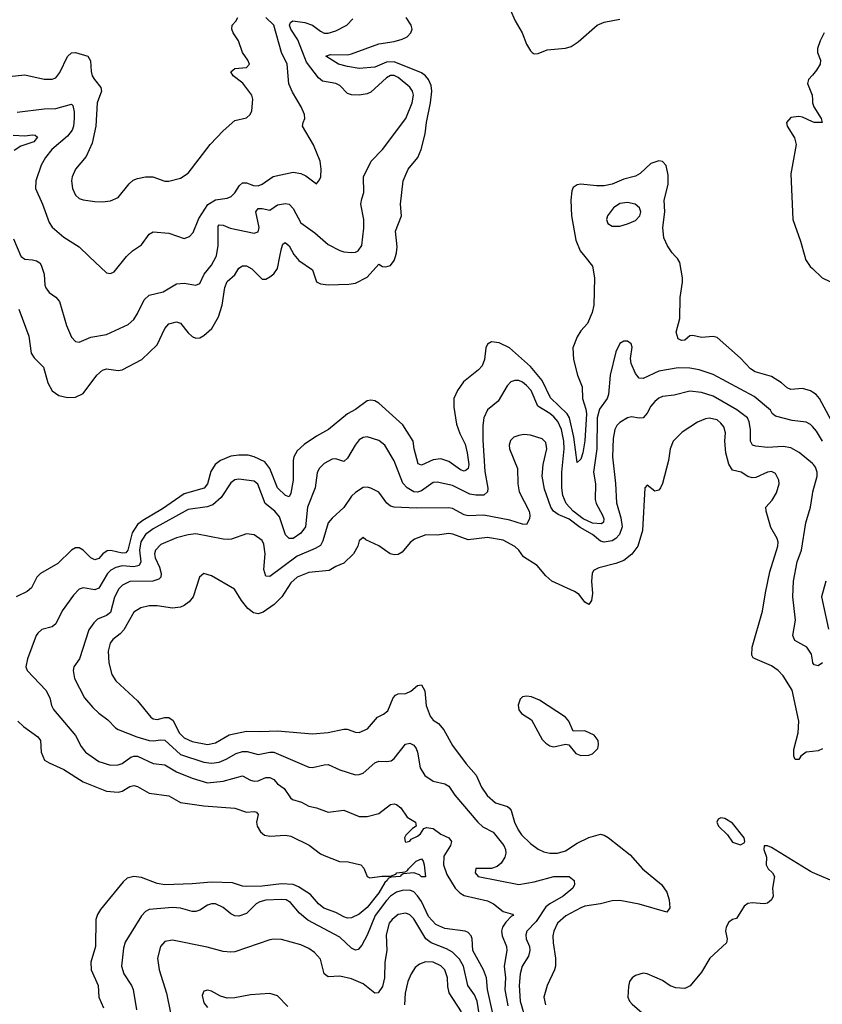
# Model space of a CAD drawing. Header units: inches. Extents: x 1552611 to 1694776, y 811966 to 917215.
# Tile 404 of 549: x 1655924 to 1660051, y 856153 to 861218. Entities that reach past the tile are written whole.
import ezdxf

# ---------------------------------------------------------------- set-up
doc = ezdxf.new("R2010")
doc.units = ezdxf.units.IN
doc.header["$MEASUREMENT"] = 0
for name, color, linetype in [('B6855', 7, 'Continuous'), ('B6856', 7, 'Continuous'), ('B6865', 7, 'Continuous'), ('B6866', 7, 'Continuous')]:
    doc.layers.add(name, color=color, linetype=linetype)

msp = doc.modelspace()

# ---------------------------------------------------------------- linework, layer by layer
at = {"layer": 'B6855', "color": 5}
for points, elevation in [([(1658829.7, 860000), (1658868.8, 859950), (1658880.5, 859890), (1658875.8, 859750), (1658867.9, 859712.1), (1658844, 859656), (1658810, 859618), (1658790, 859587.6), (1658767.7, 859530), (1658771, 859470), (1658792.5, 859390), (1658815.5, 859330), (1658817.7, 859270), (1658835.5, 859215.5), (1658839, 859190), (1658830, 859052.7), (1658818.9, 858990), (1658810, 858957.3), (1658790, 858940.7), (1658773.4, 859070), (1658750.7, 859170), (1658738.8, 859190), (1658653.7, 859273.7), (1658610, 859361.7), (1658550, 859434.5), (1658442.8, 859530), (1658390, 859555.8), (1658350, 859560.4), (1658330.2, 859549.8), (1658321.2, 859530), (1658314.8, 859470), (1658301.9, 859438.1), (1658283.6, 859416.4), (1658205.3, 859354.7), (1658174.7, 859310), (1658155.5, 859270), (1658155.8, 859224.2), (1658170, 859138), (1658187.3, 859090), (1658214.5, 859034.5), (1658225.7, 858990), (1658233.1, 858930), (1658230.5, 858909.5), (1658219.7, 858900.3), (1658210, 858896.2), (1658190, 858903), (1658130, 858944.9), (1658090, 858958.8), (1658050, 858954.6), (1657990, 858927.1), (1657973, 858933), (1657951.7, 859010), (1657947.5, 859050), (1657893.7, 859133.7), (1657770, 859246), (1657750, 859257.3), (1657730, 859261.5), (1657710, 859256.8), (1657650, 859213.3), (1657610, 859190.9), (1657512.6, 859110), (1657450, 859076.1), (1657386.6, 859033.4), (1657350, 859000.6), (1657333.2, 858970), (1657329.3, 858950.7), (1657330.1, 858850), (1657317.9, 858782.1), (1657310, 858763.5), (1657290, 858769.8), (1657250, 858810.8), (1657209.9, 858910), (1657184.3, 858944.3), (1657129.3, 858969.3), (1657097.9, 858977.9), (1657050, 858978.9), (1657010, 858972.6), (1656957.2, 858950), (1656928.8, 858930), (1656906.4, 858893.6), (1656889.5, 858830), (1656871.8, 858808.2), (1656770, 858778.4), (1656657.5, 858702.5), (1656557.2, 858642.8), (1656530, 858621), (1656501.6, 858578.4), (1656479.9, 858490), (1656470, 858476.4), (1656450, 858474.5), (1656392.2, 858487.8), (1656374.1, 858485.9), (1656350.9, 858470), (1656330, 858446.2), (1656310, 858439.2), (1656290, 858450.6), (1656250, 858489.8), (1656230, 858501.2), (1656210, 858501.4), (1656190, 858489.8), (1656119.2, 858420.8), (1656031.1, 858370), (1656012.7, 858350), (1655984.3, 858295.7), (1655962.5, 858277.5), (1655906.2, 858250)], 820), ([(1655919.8, 859730), (1655970.2, 859590), (1655983, 859503), (1655998.5, 859478.5), (1656045.8, 859430), (1656069.2, 859350), (1656090, 859308.9), (1656124.6, 859284.6), (1656170, 859275), (1656210, 859277.1), (1656250, 859295.2), (1656319.8, 859390), (1656350, 859415.2), (1656370, 859421.8), (1656430, 859412.8), (1656450, 859417.5), (1656552.2, 859470), (1656630, 859544.9), (1656670.5, 859629.5), (1656690, 859653.4), (1656730, 859664.5), (1656750, 859656.9), (1656790, 859607.1), (1656810, 859589.2), (1656830, 859580.2), (1656850, 859582), (1656870, 859592.9), (1656911.1, 859630), (1656945.3, 859690), (1656964.9, 859750), (1656979, 859841), (1656990, 859871), (1657030, 859905.6), (1657050, 859939.6), (1657070, 859952.9), (1657090, 859951.8), (1657116.9, 859936.9), (1657170, 859884.2), (1657190, 859884.2), (1657210, 859895.1), (1657230, 859911), (1657250, 859938.3), (1657262.1, 860000)], 820), ([(1655931.5, 860000), (1655950, 859986.2), (1655990, 859983.2), (1656010, 859977.1), (1656026.9, 859966.9), (1656035, 859955), (1656050.2, 859910), (1656052.6, 859852.6), (1656058.2, 859838.2), (1656075.5, 859815.5), (1656110.2, 859790.2), (1656129.3, 859769.3), (1656165.3, 859645.3), (1656190, 859584.9), (1656210, 859562.4), (1656230, 859559.5), (1656290, 859584.4), (1656370, 859598.6), (1656481.6, 859650), (1656510, 859675.3), (1656530, 859706.4), (1656563.2, 859776.8), (1656590, 859800.7), (1656661, 859819), (1656730, 859859.2), (1656770, 859862.6), (1656830, 859853.4), (1656850, 859862), (1656871.7, 859910), (1656910, 859955.8), (1656934.8, 860000)], 840), ([(1656281.5, 860000), (1656370, 859916.3), (1656390, 859912.7), (1656410, 859921.6), (1656472.2, 860000)], 860), ([(1657342, 860000), (1657359.3, 859979.3), (1657430, 859931.2), (1657449.3, 859870), (1657470, 859858.8), (1657510, 859855.1), (1657616.9, 859856.9), (1657650, 859862.2), (1657710, 859894.6), (1657770, 859960.3), (1657790, 859949), (1657806.3, 859946.3), (1657830, 859953.6), (1657850, 859978.7), (1657856.3, 860000)], 820), ([(1660000, 859302.3), (1659990, 859308.8), (1659950, 859320.4), (1659890, 859315.4), (1659870, 859323.7), (1659842.1, 859350), (1659790, 859383.3), (1659706.1, 859406.1), (1659681.6, 859421.6), (1659630, 859476.8), (1659510, 859583.5), (1659490, 859588.4), (1659430, 859582.8), (1659385.5, 859594.5), (1659370, 859592.3), (1659344.7, 859570), (1659327.2, 859567.3), (1659310, 859576), (1659300.4, 859610), (1659318.5, 859681.5), (1659319.7, 859790), (1659332.8, 859867.2), (1659332.7, 859890), (1659317.7, 859970), (1659306.4, 859990), (1659297, 860000)], 820), ([(1659960.8, 860000), (1659965, 859985), (1659988.7, 859948.7), (1660000, 859937.8)], 820), ([(1660000, 859124.8), (1659990, 859135.6), (1659967.3, 859147.3), (1659896.6, 859156.6), (1659810, 859178), (1659792.7, 859192.7), (1659785.1, 859210), (1659700.1, 859280.1), (1659490, 859393.4), (1659417.3, 859417.3), (1659370, 859426), (1659310, 859426.9), (1659210, 859410.5), (1659130, 859372.8), (1659110, 859373.7), (1659090, 859397.4), (1659067.4, 859450), (1659064.8, 859475.2), (1659073.6, 859533.6), (1659069, 859550), (1659050, 859565.2), (1659030, 859565.2), (1659010, 859553.2), (1658990, 859509.2), (1658960.9, 859390), (1658951.4, 859290), (1658944.4, 859270), (1658905.9, 859214.1), (1658893.8, 859170), (1658891.2, 859010), (1658874.1, 858890), (1658884.4, 858830), (1658883.4, 858750), (1658888.2, 858730), (1658921.6, 858670), (1658928, 858650), (1658926.3, 858633.7), (1658915.3, 858624.7), (1658870, 858628), (1658821.7, 858650), (1658770.4, 858690), (1658733.9, 858730), (1658717.2, 858770), (1658712.2, 858810), (1658711, 858890), (1658723.5, 859010), (1658721.9, 859050), (1658710, 859110.7), (1658690.7, 859150.6), (1658670, 859175.3), (1658650, 859192.5), (1658589.1, 859230), (1658553.6, 859310), (1658530, 859336.4), (1658510, 859353.6), (1658490, 859361.8), (1658470, 859362.4), (1658450, 859354.5), (1658430, 859334.3), (1658383.6, 859256.4), (1658329, 859211), (1658310.2, 859170), (1658305.3, 859130), (1658305, 859055), (1658314.9, 858894.9), (1658330.8, 858809.2), (1658329.1, 858790), (1658310, 858772.9), (1658270, 858772.7), (1658238.3, 858778.3), (1658150, 858822.6), (1658070, 858839.9), (1658050, 858837), (1657990, 858795.3), (1657970, 858788.3), (1657950, 858790.3), (1657917.1, 858810), (1657893.3, 858833.3), (1657850, 858949.7), (1657800.8, 859030), (1657770, 859054.4), (1657710, 859071.6), (1657690, 859069), (1657670, 859056.2), (1657649, 859030), (1657610, 858962.8), (1657590, 858944.8), (1657550, 858958.5), (1657530, 858958), (1657490, 858935.3), (1657463.6, 858910), (1657452.7, 858887.3), (1657443, 858810), (1657404.2, 858710), (1657393.4, 858610), (1657370, 858576.1), (1657330, 858549.4), (1657309.1, 858549.1), (1657290, 858567.7), (1657260.6, 858660.6), (1657235.7, 858690), (1657186.5, 858730), (1657148.1, 858828.1), (1657130, 858843.7), (1657050, 858854.4), (1657030, 858850.7), (1657010, 858835.8), (1656959.1, 858760.9), (1656917, 858723), (1656887.8, 858712.2), (1656790, 858698), (1656610, 858599.7), (1656570, 858569.9), (1656547.1, 858532.9), (1656540.2, 858490), (1656546.2, 858430), (1656538, 858410), (1656510, 858404.2), (1656450, 858408.3), (1656419, 858401), (1656393.1, 858386.9), (1656375.4, 858370), (1656330, 858293.7), (1656310, 858285.2), (1656250, 858296.4), (1656230, 858288.2), (1656201.2, 858258.8), (1656142.7, 858177.3), (1656109.2, 858110.8), (1656090, 858095.8), (1656038.2, 858081.8), (1656016.7, 858063.3), (1656008.1, 858050), (1655963.2, 857930), (1655955.3, 857890), (1655961.7, 857870), (1656057.8, 857770), (1656078.9, 857730), (1656087.3, 857690), (1656097.3, 857670), (1656210, 857535.6), (1656239.4, 857479.4), (1656262.6, 857450), (1656330, 857401.7), (1656390, 857383), (1656430, 857385.3), (1656450, 857392.4), (1656495.6, 857424.4), (1656510, 857430.6), (1656530, 857430.6), (1656610, 857392.7), (1656670, 857384.8), (1656730, 857348.4), (1656810, 857315.9), (1656890, 857293.4), (1656970, 857301), (1657069.3, 857329.3), (1657110, 857306.8), (1657130, 857301.3), (1657150, 857303.7), (1657190, 857320.6), (1657210, 857320.2), (1657230, 857310.2), (1657250, 857287.2), (1657283.9, 857263.9), (1657316, 857216), (1657327.3, 857207.3), (1657373.5, 857193.5), (1657410, 857172.9), (1657450, 857163.6), (1657510, 857141.3), (1657590, 857151.2), (1657670, 857119.8), (1657710, 857118.7), (1657770, 857135.4), (1657830, 857181.7), (1657850, 857185.3), (1657861.2, 857181.2), (1657883.8, 857163.8), (1657916.7, 857116.7), (1657958.8, 857090), (1657962.8, 857070), (1657943, 857057), (1657910, 857022.7), (1657903.1, 857010), (1657906.4, 856990), (1657910, 856987.2), (1657930, 856993.4), (1657937.5, 857002.5), (1657970, 857018.9), (1657985.6, 857030), (1658002, 857058), (1658016.4, 857063.6), (1658050, 857058), (1658090, 857028.8), (1658130.1, 857010.1), (1658143.8, 856990), (1658139.2, 856970), (1658104.7, 856915.3), (1658103.1, 856870), (1658120.5, 856820.5), (1658163.4, 856750), (1658186.9, 856726.9), (1658210, 856712.9), (1658330, 856684.8), (1658360.2, 856670), (1658410, 856631.6), (1658457.2, 856617.2), (1658463, 856610), (1658453.3, 856606.7), (1658423.5, 856576.5), (1658406.4, 856550), (1658401.4, 856530), (1658405.7, 856505.7), (1658427.4, 856450), (1658428.8, 856430), (1658415.6, 856350), (1658421.2, 856290), (1658418.7, 856230), (1658433.7, 856146.3)], 840), ([(1660000, 858935), (1659932, 858992), (1659890, 859015), (1659850, 859022), (1659770, 859017.3), (1659710, 859024.1), (1659692.8, 859030), (1659682, 859050), (1659681.9, 859110), (1659675.7, 859150), (1659666.6, 859170), (1659611.7, 859211.7), (1659490, 859281.1), (1659430, 859301.1), (1659370, 859307.1), (1659290, 859287.6), (1659230, 859279.8), (1659210, 859271.6), (1659190, 859254.8), (1659170, 859229.8), (1659150, 859193.7), (1659130, 859170.9), (1659110, 859168), (1659070, 859174.6), (1659050, 859169.8), (1659010, 859145.8), (1658995, 859130), (1658984.8, 859110), (1658975.8, 859064.2), (1658972.2, 858970), (1658987.8, 858832.2), (1658992.3, 858732.3), (1659015.6, 858655.6), (1659021.3, 858610), (1659007.5, 858570), (1658990.1, 858549.9), (1658970, 858537.1), (1658930, 858530.8), (1658910, 858536.6), (1658869, 858570), (1658806.4, 858606.4), (1658750, 858648.1), (1658692.8, 858672.8), (1658669.2, 858690), (1658654.3, 858710), (1658622.8, 858802.8), (1658610.7, 858869.3), (1658615.7, 858930), (1658634.3, 859010), (1658630, 859043.7), (1658610, 859061.5), (1658550, 859081.2), (1658516, 859084), (1658490, 859079.8), (1658464.4, 859070), (1658447.1, 859052.9), (1658440.8, 859030), (1658441.8, 859010), (1658483.1, 858910), (1658485.5, 858830), (1658491.6, 858790), (1658543.2, 858690), (1658547.7, 858670), (1658546, 858650), (1658530, 858621.3), (1658510, 858623.1), (1658444.1, 858644.1), (1658310, 858668.8), (1658230, 858666.5), (1658210, 858671.2), (1658150, 858704.1), (1658130, 858707.8), (1657964.8, 858704.8), (1657850, 858709.8), (1657830, 858715.6), (1657811.8, 858731.8), (1657770, 858787.4), (1657730, 858808.6), (1657710, 858813.7), (1657690, 858812.4), (1657650, 858785.7), (1657630, 858767.1), (1657590, 858708.9), (1657530, 858654), (1657510.2, 858630), (1657483.2, 858536.8), (1657470, 858514), (1657442.4, 858497.6), (1657350, 858459), (1657210, 858353.7), (1657190, 858356.2), (1657178.5, 858390), (1657185.4, 858470), (1657180, 858520), (1657170, 858539.6), (1657130, 858567.8), (1657090, 858573), (1657013.8, 858546.2), (1656995.6, 858544.4), (1656970, 858545.8), (1656830, 858574), (1656790, 858568.4), (1656730, 858552.2), (1656650, 858518.7), (1656621.4, 858490), (1656616.2, 858470), (1656619.8, 858450), (1656642.8, 858402.8), (1656651.5, 858370), (1656648.8, 858351.2), (1656639, 858341), (1656609.2, 858330.8), (1656490, 858328.8), (1656452.9, 858310), (1656434, 858290), (1656411.6, 858248.4), (1656390, 858168), (1656370, 858152.6), (1656324.7, 858135.3), (1656304.5, 858115.5), (1656279.6, 858080.4), (1656231.1, 857930), (1656202.3, 857890), (1656198.5, 857870), (1656205.8, 857830), (1656257.3, 857730), (1656299.3, 857679.3), (1656330, 857650.2), (1656376.7, 857616.7), (1656415.9, 857575.9), (1656430, 857566.7), (1656525.7, 857530), (1656590, 857511.2), (1656610, 857508), (1656650, 857514.4), (1656670, 857512.4), (1656750, 857439.2), (1656870, 857398.2), (1656910, 857393.4), (1656950, 857399.3), (1656986.2, 857413.8), (1657036.7, 857443.3), (1657070, 857453.1), (1657093.3, 857453.3), (1657150, 857438.5), (1657210, 857450.6), (1657230, 857449.6), (1657410, 857372.4), (1657430, 857371.3), (1657490, 857386), (1657510, 857386.5), (1657570, 857360.2), (1657650, 857334.6), (1657670, 857334.9), (1657690, 857342.6), (1657750, 857395.8), (1657770, 857403.9), (1657810, 857401.6), (1657834.1, 857405.9), (1657850, 857417.4), (1657908.2, 857491.8), (1657930, 857497.2), (1657950, 857486), (1657961.8, 857470), (1657970.2, 857450), (1657982.9, 857370), (1658007.5, 857330), (1658050, 857300.5), (1658110, 857287.2), (1658130, 857275.5), (1658161.2, 857230), (1658280.2, 857090), (1658305.8, 857065.8), (1658358, 857038), (1658412.7, 856970), (1658422, 856950), (1658424.5, 856930), (1658419.2, 856910), (1658400, 856880), (1658378.3, 856861.6), (1658350, 856851.5), (1658268.9, 856851.1), (1658266.4, 856830), (1658282, 856810), (1658490.2, 856770.2), (1658570, 856783.4), (1658670, 856811.6), (1658750, 856810.1), (1658775.3, 856790), (1658776.8, 856770), (1658767.5, 856750), (1658718.8, 856710), (1658650, 856670.9), (1658630, 856654.7), (1658580.2, 856579.8), (1658532.5, 856530), (1658525.9, 856510), (1658528.2, 856490), (1658544.7, 856450), (1658547.7, 856430), (1658539.5, 856400.5), (1658508.3, 856350), (1658497.5, 856310), (1658492.8, 856250), (1658498.2, 856170), (1658526.2, 856070)], 860), ([(1660000, 857454.4), (1659968.8, 857451.2), (1659940.8, 857430), (1659930, 857413.3), (1659911.9, 857411.9), (1659905, 857430), (1659904.1, 857464), (1659927.1, 857550), (1659929.9, 857610), (1659896.8, 857770), (1659850, 857842.3), (1659824.5, 857870), (1659790, 857895.2), (1659705.2, 857930), (1659695.6, 857935.6), (1659688, 857950), (1659691.2, 857991.2), (1659744.2, 858175.8), (1659758.4, 858270), (1659781.7, 858378.3), (1659823.1, 858510), (1659824.8, 858530), (1659819.3, 858550), (1659785.9, 858605.9), (1659762.5, 858690), (1659761.1, 858710), (1659793.4, 858746.6), (1659815, 858785), (1659829, 858830), (1659828, 858850), (1659810, 858884), (1659790, 858894.6), (1659770, 858891.3), (1659710, 858863.1), (1659690, 858861), (1659668.3, 858868.3), (1659634, 858890), (1659590, 858900.7), (1659570, 858932), (1659555.6, 858990), (1659550.5, 859049.5), (1659553, 859093), (1659544.1, 859124.1), (1659530, 859143.5), (1659510, 859159.8), (1659470, 859168.7), (1659450, 859164.8), (1659410, 859148.7), (1659330, 859096.4), (1659284.6, 859050), (1659269.1, 859010), (1659259.6, 858950), (1659230, 858833.2), (1659218.4, 858810), (1659210, 858798), (1659190, 858792.7), (1659150, 858824), (1659138.8, 858810), (1659126, 858590), (1659101.7, 858510), (1659071.9, 858468.1), (1659030, 858436.5), (1658990, 858421.5), (1658901.3, 858398.7), (1658875.3, 858384.7), (1658868, 858370), (1658864.9, 858330), (1658870, 858266), (1658864, 858230), (1658850.4, 858209.6), (1658830, 858222), (1658800.7, 858260.7), (1658776.8, 858276.8), (1658660.9, 858330), (1658630, 858356.9), (1658585, 858410), (1658515.3, 858455.3), (1658490.5, 858490), (1658470, 858509.1), (1658410, 858540.8), (1658330, 858553.9), (1658230, 858542), (1658151.4, 858571.4), (1658130, 858574.6), (1658070, 858566.4), (1658012.1, 858567.9), (1657953.9, 858546.1), (1657931.9, 858528.1), (1657890, 858479.1), (1657870, 858467), (1657850, 858464.6), (1657829.6, 858470), (1657770, 858511.2), (1657703.3, 858543.3), (1657690, 858554), (1657670, 858538), (1657662.4, 858510), (1657639.5, 858470), (1657590, 858422.7), (1657550, 858406.2), (1657515.6, 858384.4), (1657410, 858374.5), (1657351.1, 858350), (1657318.2, 858321.8), (1657271.7, 858250), (1657232.3, 858210), (1657175.9, 858170), (1657150, 858162.2), (1657126.8, 858166.8), (1657096.3, 858190), (1657063.9, 858230), (1657028.9, 858288.9), (1656910, 858356.9), (1656870, 858369.6), (1656849.1, 858350.9), (1656815.8, 858250), (1656796.1, 858223.9), (1656770, 858204.5), (1656750, 858196.5), (1656710, 858191.8), (1656630, 858203.1), (1656590, 858203.1), (1656547, 858193), (1656510, 858171.1), (1656460.1, 858079.9), (1656441.2, 858058.8), (1656402.6, 858030), (1656388.7, 858011.3), (1656379.5, 857970), (1656382.5, 857910), (1656398.3, 857850), (1656418, 857818), (1656530, 857714.9), (1656598.3, 857630), (1656610, 857622), (1656630, 857617.7), (1656670, 857629.4), (1656690, 857629.5), (1656712.9, 857612.9), (1656744.6, 857550), (1656770, 857523.8), (1656810, 857506), (1656890, 857490.6), (1656930, 857498.9), (1657000.8, 857539.2), (1657090, 857558), (1657164.1, 857555.9), (1657250, 857560.1), (1657430, 857544.1), (1657510, 857550.8), (1657590, 857568.1), (1657607.9, 857567.9), (1657650, 857553.7), (1657670, 857552), (1657711.6, 857570), (1657763.6, 857630), (1657794.5, 857645.5), (1657817.1, 857662.9), (1657845, 857730), (1657856, 857744), (1657870, 857751), (1657910, 857752.6), (1657935.2, 857764.8), (1657970, 857794), (1657990, 857797), (1658006.6, 857766.6), (1658014.6, 857690), (1658035.4, 857635.4), (1658050, 857615.8), (1658077.3, 857597.3), (1658105.3, 857565.3), (1658150, 857484.4), (1658219.8, 857390), (1658271.7, 857331.7), (1658298.1, 857270), (1658327.6, 857227.6), (1658370, 857190.1), (1658431.5, 857171.5), (1658442.5, 857162.5), (1658451, 857150), (1658468.9, 857090), (1658487.3, 857050), (1658504.8, 857024.8), (1658550, 856980.5), (1658590, 856951.8), (1658618.4, 856938.4), (1658650, 856930.9), (1658690, 856930.1), (1658730, 856942), (1658790, 856981.6), (1658850, 857011.1), (1658910, 857028.5), (1658930, 857023.1), (1658950, 857011.8), (1659063.1, 856923.1), (1659126.5, 856850), (1659223.6, 856770), (1659251.5, 856730), (1659264.2, 856690), (1659266.7, 856650), (1659252.3, 856627.7), (1659110, 856668.4), (1659010, 856687.2), (1658970, 856685.5), (1658910, 856669.8), (1658830, 856658), (1658810, 856649.9), (1658732.3, 856607.7), (1658690.2, 856570), (1658670.1, 856530), (1658666.1, 856506.1), (1658666.9, 856470), (1658679.8, 856390), (1658679.8, 856350), (1658674.3, 856330), (1658636.2, 856250), (1658619.7, 856190), (1658628.4, 856150)], 880), ([(1660000, 857924.1), (1659994.7, 857954.8), (1659972, 857990), (1659910, 858025.1), (1659900.3, 858050), (1659913.7, 858130), (1659900.2, 858250), (1659903.4, 858330), (1659922.2, 858430), (1659944.6, 858490), (1659966.3, 858630), (1659990.8, 858710), (1660000, 858775.7)], 860), ([(1655914.9, 857610), (1655943.2, 857583.2), (1656016.5, 857530), (1656030, 857510.4), (1656034.7, 857450), (1656052, 857410), (1656074.9, 857394.9), (1656150, 857361.8), (1656250, 857297.6), (1656370, 857249.5), (1656430, 857244.1), (1656450, 857250.1), (1656490, 857273.5), (1656510, 857278.5), (1656530, 857273.5), (1656590, 857240.2), (1656690, 857226.2), (1656750.9, 857190.9), (1656870, 857174.7), (1657030, 857162.3), (1657090, 857141.8), (1657130, 857145.2), (1657141.7, 857141.7), (1657150.2, 857130), (1657142.3, 857090), (1657144.5, 857070), (1657161.4, 857041.4), (1657183.3, 857023.3), (1657210, 857017.7), (1657290, 857023.5), (1657318.3, 857018.3), (1657412.3, 856972.3), (1657470, 856927.5), (1657490, 856918.6), (1657568.8, 856888.8), (1657613, 856887), (1657678.8, 856870), (1657693.4, 856853.4), (1657710.3, 856810.3), (1657723.5, 856803.5), (1657786.7, 856813.3), (1657830, 856813), (1657857.6, 856822.4), (1657863.6, 856830), (1657905.3, 856834.7), (1657918.8, 856841.2), (1657922.6, 856850), (1657963.1, 856890), (1657990, 856901.1), (1657998.5, 856890), (1658004.4, 856870), (1658010, 856808.7), (1657990.4, 856809.6), (1657980.1, 856820.1), (1657950, 856829.2), (1657895.8, 856824.2), (1657883.9, 856816.1), (1657882.4, 856810), (1657833.3, 856806.7), (1657818.8, 856801.2), (1657814, 856790), (1657800.9, 856779.1), (1657770, 856726.4), (1657710, 856651.5), (1657670, 856617.2), (1657630, 856597.8), (1657610, 856596), (1657590, 856602.5), (1657550, 856625.3), (1657488.2, 856648.2), (1657461.2, 856670), (1657418.8, 856718.8), (1657357.4, 856757.4), (1657329.3, 856769.3), (1657270, 856772.5), (1657170, 856760.4), (1657090, 856759.4), (1657070, 856760.8), (1657018.1, 856778.1), (1656910, 856782), (1656810, 856773), (1656670, 856768.1), (1656630, 856775.3), (1656550, 856806), (1656510, 856810.8), (1656477.3, 856802.7), (1656455.9, 856784.1), (1656339.2, 856640.8), (1656324.1, 856615.9), (1656315.2, 856590), (1656313.2, 856450), (1656290.1, 856370), (1656290.7, 856330), (1656327.3, 856250), (1656330.8, 856190.8), (1656354.5, 856134.5)], 820), ([(1660000, 856831.6), (1659990, 856835.8), (1659790, 856959.5), (1659770, 856969), (1659752, 856968), (1659751, 856950), (1659764, 856910), (1659762, 856870), (1659773, 856850), (1659795.5, 856830), (1659804.6, 856810), (1659795.3, 856750), (1659798.4, 856710), (1659790.3, 856690), (1659770, 856674), (1659752, 856670), (1659690, 856674.5), (1659668.3, 856671.7), (1659650, 856657.6), (1659610, 856595.1), (1659590, 856589.2), (1659570, 856576), (1659556.3, 856550), (1659553.4, 856530), (1659561.6, 856490), (1659558.4, 856470), (1659472.6, 856390), (1659430, 856318.7), (1659371.2, 856248.8), (1659344.8, 856235.2), (1659297.5, 856237.5), (1659268.9, 856248.9), (1659230, 856275.6), (1659150, 856309.7), (1659130, 856312.7), (1659090, 856301.1), (1659072.7, 856290), (1659060.4, 856270), (1659054.2, 856245.8), (1659050.4, 856190), (1659059.3, 856170), (1659073.8, 856153.8), (1659125.5, 856110)], 920), ([(1658382.3, 855990), (1658329.9, 856230), (1658323.6, 856290), (1658308.3, 856330), (1658253.8, 856430), (1658250.9, 856490), (1658245.4, 856505.4), (1658230, 856523.4), (1658215.1, 856530), (1658110, 856544.1), (1658064.1, 856564.1), (1658025.3, 856605.3), (1657990, 856682), (1657970, 856712), (1657950, 856731.4), (1657930, 856740.9), (1657890, 856739.5), (1657862.2, 856730), (1657830, 856708.8), (1657810, 856687.2), (1657752.6, 856610), (1657710, 856508.6), (1657682.7, 856457.3), (1657664.9, 856435.1), (1657650, 856432.4), (1657630, 856442.8), (1657570, 856499.1), (1657405.8, 856585.8), (1657362.7, 856622.7), (1657317.2, 856677.2), (1657293.3, 856690), (1657270, 856693.1), (1657190, 856688.3), (1657159.3, 856680.7), (1657140.2, 856670), (1657090, 856619.8), (1657050, 856607.4), (1657030, 856609), (1657010, 856618), (1656970, 856650.9), (1656930, 856669.8), (1656910, 856669.8), (1656890, 856663.1), (1656850, 856638), (1656830, 856631.5), (1656810, 856631.3), (1656750, 856647.1), (1656710, 856651.1), (1656590, 856641.5), (1656570, 856630.8), (1656550.7, 856609.3), (1656466.9, 856473.1), (1656457.5, 856442.5), (1656446.7, 856350), (1656458.8, 856310), (1656498.6, 856250), (1656507.2, 856230), (1656525, 856125)], 840), ([(1658295.7, 856050), (1658275.7, 856170), (1658262.5, 856202.5), (1658227.7, 856250), (1658206.5, 856350), (1658185.5, 856385.5), (1658150, 856422), (1658119.1, 856439.1), (1658039.8, 856470), (1658013, 856490), (1657950, 856592.7), (1657930, 856614), (1657910, 856622.6), (1657870, 856615.8), (1657838.4, 856590), (1657824.4, 856570), (1657808.9, 856510), (1657811.9, 856430), (1657802, 856370), (1657799.8, 856290), (1657790, 856244.2), (1657767.9, 856212.1), (1657750, 856210.9), (1657690, 856259), (1657630, 856284.4), (1657570, 856298.5), (1657510, 856294.8), (1657489.8, 856309.8), (1657470, 856385.6), (1657440.5, 856420.5), (1657410, 856440.6), (1657370, 856458.7), (1657270, 856486.2), (1657231.2, 856488.8), (1657210, 856484.5), (1657030, 856423.5), (1657010, 856421.2), (1656970, 856424.2), (1656887.9, 856447.9), (1656710, 856483.1), (1656670, 856476.4), (1656647.1, 856450), (1656633.2, 856390), (1656640.2, 856330), (1656677.9, 856210), (1656699.8, 856110)], 860), ([(1658195.2, 856115.2), (1658132.6, 856212.6), (1658124.7, 856244.7), (1658123.4, 856290), (1658110.5, 856330), (1658090, 856351.7), (1658050, 856370.9), (1658010, 856371.1), (1657979.7, 856360.3), (1657957.6, 856342.4), (1657937.1, 856310), (1657920.1, 856270), (1657905.5, 856210), (1657901.9, 856150)], 880), ([(1657302, 856142), (1657250, 856196.2), (1657210, 856209.7), (1657110, 856202), (1657030, 856187.4), (1656990, 856185.7), (1656955.9, 856195.9), (1656910, 856220.5), (1656890, 856225.6), (1656870, 856220.9), (1656861.7, 856198.3), (1656870, 856160.5), (1656890, 856136.4)], 880)]:
    msp.add_lwpolyline(points, dxfattribs=dict(at, elevation=elevation))
at = {"layer": 'B6855', "color": 5, "elevation": 920}
for points in [[(1658530, 857738.4), (1658510, 857735.1), (1658497.6, 857722.4), (1658487.9, 857692.1), (1658490, 857668), (1658504.4, 857650), (1658556.5, 857616.5), (1658610, 857514.8), (1658630, 857496.3), (1658650, 857483.8), (1658670, 857478), (1658730, 857490.8), (1658747.5, 857487.5), (1658783.4, 857443.4), (1658810, 857432.7), (1658850, 857434.4), (1658870, 857442.4), (1658897, 857470), (1658900.7, 857490), (1658898.4, 857510), (1658877.2, 857537.2), (1658830, 857560.5), (1658770, 857558), (1658747, 857610), (1658729.7, 857629.7), (1658597.4, 857717.4), (1658554.9, 857734.9)], [(1659530, 857113.2), (1659514.8, 857105.2), (1659508.2, 857090), (1659518, 857070), (1659564.4, 857024.4), (1659590, 856988.2), (1659630, 856974), (1659650, 856984.7), (1659653.2, 856990), (1659649.2, 857010), (1659590, 857085.2), (1659550, 857109.3)]]:
    msp.add_lwpolyline(points, close=True, dxfattribs=at)
at = {"layer": 'B6856', "color": 5}
for points, elevation in [([(1655870, 860926.5), (1655950, 860934.2), (1656050, 860912.1), (1656090, 860912.4), (1656110, 860919.6), (1656130, 860946.7), (1656170, 861028.9), (1656190, 861047.6), (1656210, 861048.6), (1656274.6, 861030), (1656287.4, 861007.4), (1656291.1, 860951.1), (1656297.2, 860930), (1656308, 860910), (1656341.2, 860870), (1656344.4, 860850), (1656321.5, 860790), (1656315.9, 860670), (1656296.8, 860583.2), (1656265.2, 860514.8), (1656211.3, 860450), (1656194.2, 860410), (1656190.2, 860389.8), (1656195.5, 860350), (1656210, 860316.4), (1656230, 860298.9), (1656250, 860291.5), (1656310, 860283.6), (1656350, 860282), (1656390, 860286.7), (1656430, 860303.8), (1656486.1, 860373.9), (1656508.1, 860391.9), (1656530, 860401.5), (1656570, 860409.1), (1656609.1, 860409.1), (1656670, 860387), (1656690, 860387), (1656750, 860403.6), (1656790, 860428.9), (1656904, 860576), (1656970, 860646.4), (1657030, 860700.4), (1657090, 860713), (1657109.7, 860730.3), (1657117.7, 860750), (1657123.5, 860810), (1657116.8, 860830), (1657071.4, 860891.4), (1657021.3, 860930), (1657009.7, 860950), (1657030, 860966.4), (1657090, 860972.4), (1657106, 860990), (1657097.2, 861010), (1657069.1, 861049.1), (1657048.8, 861110), (1657021.5, 861150), (1657014.3, 861170), (1657017, 861190), (1657035.1, 861210), (1657045.1, 861230)], 880), ([(1656472.2, 860000), (1656475.7, 860004.3), (1656504.5, 860030), (1656550, 860060.4), (1656590, 860114.4), (1656610, 860127.2), (1656690, 860119.6), (1656770, 860093.4), (1656797, 860103), (1656816.4, 860123.6), (1656845.1, 860194.9), (1656891.7, 860268.3), (1656930, 860291.8), (1656990, 860300.8), (1657010.7, 860309.3), (1657030, 860328.4), (1657054.2, 860365.8), (1657070, 860378.7), (1657090, 860378.9), (1657125.9, 860365.9), (1657150, 860364.2), (1657170, 860371.6), (1657227.8, 860412.2), (1657330, 860434.2), (1657370, 860427.3), (1657395, 860415), (1657450, 860374), (1657466.2, 860393.8), (1657472.4, 860410), (1657474.7, 860450), (1657468.7, 860490), (1657434.1, 860574.1), (1657378.3, 860670), (1657380.7, 860690), (1657389.5, 860710), (1657388, 860730), (1657370.6, 860770), (1657325.9, 860845.9), (1657308.6, 860888.6), (1657299.9, 860990), (1657270.7, 861050), (1657230.4, 861190), (1657190.3, 861230.3)], 860), ([(1656934.8, 860000), (1656936.7, 860003.3), (1656943.6, 860056.4), (1656944.1, 860155.9), (1656950, 860163.2), (1656970, 860160.8), (1657005.7, 860145.7), (1657130, 860120.6), (1657150, 860126.3), (1657155.7, 860150), (1657137.6, 860230), (1657150, 860246.2), (1657170, 860246.8), (1657210, 860237.6), (1657250, 860265), (1657290, 860273.3), (1657309.5, 860269.5), (1657330, 860246.9), (1657370, 860174), (1657441.1, 860121.1), (1657510, 860061.7), (1657569.5, 860030.5), (1657590, 860024.7), (1657630, 860020.8), (1657650, 860022.7), (1657664.5, 860030), (1657683.1, 860056.9), (1657694.3, 860145.7), (1657692.7, 860190), (1657678.9, 860270), (1657682.6, 860297.4), (1657694.3, 860330), (1657691.9, 860410), (1657730.9, 860490), (1657790, 860551.1), (1657909.9, 860710.1), (1657942.5, 860790), (1657948.1, 860830), (1657943.6, 860850), (1657930, 860871.9), (1657870, 860920.2), (1657850, 860930.9), (1657830, 860930.4), (1657810, 860919.9), (1657730, 860846.1), (1657710, 860836.8), (1657670.1, 860829.9), (1657630, 860832.2), (1657610, 860838.9), (1657570, 860879.3), (1657550, 860889.8), (1657481.5, 860901.5), (1657459.6, 860919.5), (1657399.1, 860999.1), (1657354, 861114), (1657318.2, 861170), (1657312.1, 861190), (1657315.8, 861204.2), (1657327.9, 861212.1), (1657390, 861204.6), (1657430, 861189.7), (1657470, 861158.7), (1657490, 861149), (1657510.9, 861149.1), (1657550, 861160.1), (1657605.4, 861190), (1657637.2, 861222.8)], 840), ([(1657856.3, 860000), (1657861.8, 860018.2), (1657864.5, 860050), (1657855.7, 860130), (1657886.6, 860210), (1657882.2, 860270), (1657895.1, 860390), (1657921.3, 860450), (1657970.7, 860509.3), (1657989.1, 860550.9), (1658008.9, 860631.1), (1658016.3, 860690), (1658037.1, 860790), (1658043.7, 860850), (1658039.1, 860879.1), (1658025.3, 860910), (1658009.9, 860930), (1657990, 860945.1), (1657850, 861001.1), (1657810, 860999.9), (1657750, 860974.6), (1657670, 860966.7), (1657610, 860976.6), (1657563.5, 860990), (1657498.4, 861030), (1657521.3, 861038.7), (1657610, 861038.1), (1657630, 861043.2), (1657770, 861094), (1657850, 861106.2), (1657890, 861118), (1657916.9, 861130), (1657935.8, 861150), (1657941.3, 861170), (1657936.3, 861190), (1657911.5, 861230)], 820), ([(1658446.2, 861270), (1658472, 861212), (1658507, 861150), (1658530, 861093), (1658550, 861058), (1658559.1, 861050), (1658570, 861042.4), (1658590, 861044.9), (1658636.8, 861063.2), (1658730, 861071.4), (1658760, 861080), (1658795.8, 861104.2), (1658893, 861190), (1658930, 861204.8), (1659010, 861221.1)], 820), ([(1660000, 860932.9), (1659979.7, 860910), (1659974.2, 860890), (1659998.2, 860830), (1660000, 860805.1)], 820), ([(1655910, 860743.2), (1656050, 860760.5), (1656110, 860761.6), (1656190, 860784.4), (1656197, 860777), (1656203.9, 860743.9), (1656204.1, 860710), (1656200.4, 860670), (1656193.8, 860650), (1656170, 860619.1), (1656089.2, 860550), (1656056.2, 860510), (1656034.9, 860470), (1656007, 860390), (1656005.3, 860350), (1656040.7, 860270), (1656075, 860175), (1656090.9, 860150.9), (1656150, 860099.1), (1656229.3, 860049.3), (1656281.5, 860000)], 860), ([(1660000, 860693.1), (1659950, 860716), (1659930, 860720.7), (1659890, 860714.4), (1659867.5, 860690), (1659870.2, 860670), (1659907.6, 860610), (1659916.2, 860576.2), (1659890, 860426), (1659899.8, 860190), (1659938.8, 860078.8), (1659960.8, 860000)], 820), ([(1655890, 860623.8), (1655950, 860621.5), (1655990, 860625.3), (1656004.2, 860624.2), (1656014.6, 860614.6), (1655996.8, 860590), (1655930, 860566.8), (1655895.5, 860544.5)], 840), ([(1659297, 860000), (1659279, 860019), (1659254.4, 860054.4), (1659236.2, 860096.2), (1659231.6, 860150), (1659241.2, 860230), (1659237.9, 860290), (1659257.8, 860370), (1659258.1, 860418.1), (1659248.2, 860468.2), (1659230, 860488.2), (1659210, 860492.3), (1659170, 860477.6), (1659113.7, 860426.3), (1659090, 860413.6), (1659030, 860397.7), (1658970, 860372.4), (1658930, 860364.3), (1658890, 860363.8), (1658810, 860372.3), (1658791.1, 860368.9), (1658770, 860354.3), (1658762.8, 860337.2), (1658757.5, 860290), (1658761.2, 860210), (1658783.9, 860083.9), (1658806.3, 860030), (1658829.7, 860000)], 820), ([(1655891.4, 860091.4), (1655930, 860001.1), (1655931.5, 860000)], 840), ([(1657262.1, 860000), (1657270, 860040.7), (1657277.1, 860062.9), (1657288.5, 860071.5), (1657310, 860054.2), (1657333.6, 860010), (1657342, 860000)], 820)]:
    msp.add_lwpolyline(points, dxfattribs=dict(at, elevation=elevation))
at = {"layer": 'B6856', "color": 5, "elevation": 840}
msp.add_lwpolyline([(1659050, 860278), (1659010, 860272.2), (1658977.8, 860250), (1658945.7, 860210), (1658941.3, 860190), (1658947.7, 860170), (1658970, 860155.3), (1659010, 860156.2), (1659050, 860167.5), (1659090, 860185.4), (1659113.3, 860210), (1659117.4, 860230), (1659110.8, 860250), (1659089.1, 860269.1)], close=True, dxfattribs=at)
at = {"layer": 'B6865', "color": 5}
for points, elevation in [([(1660000, 859937.8), (1660049.7, 859889.7), (1660090, 859871.2)], 820), ([(1660122.7, 859110), (1660037.5, 859270), (1660018.8, 859290), (1660000, 859302.3)], 820), ([(1660052.2, 859050), (1660021.6, 859101.6), (1660000, 859124.8)], 840), ([(1660000, 858775.7), (1660002, 858790), (1660023.9, 858870), (1660024.2, 858890), (1660016, 858916), (1660006, 858930), (1660000, 858935)], 860), ([(1660069.2, 858330), (1660047.6, 858250), (1660083.8, 858083.8)], 860), ([(1660052.6, 857910), (1660030, 857894.4), (1660010, 857900.4), (1660002.4, 857910), (1660000, 857924.1)], 860), ([(1660052.6, 857467.4), (1660030, 857457.5), (1660000, 857454.4)], 880), ([(1660130, 856775.8), (1660000, 856831.6)], 920)]:
    msp.add_lwpolyline(points, dxfattribs=dict(at, elevation=elevation))
at = {"layer": 'B6866', "color": 5, "elevation": 820}
for points in [[(1660060.3, 861150), (1660039.7, 861110), (1660026.4, 861070), (1660026.5, 861050), (1660041.1, 861010), (1660039.7, 860990), (1660022.1, 860957.9), (1660000, 860932.9)], [(1660000, 860805.1), (1660001.1, 860790), (1660007.8, 860770), (1660045.8, 860710), (1660050.5, 860690), (1660010, 860688.5), (1660000, 860693.1)]]:
    msp.add_lwpolyline(points, dxfattribs=at)

doc.saveas('drawing.dxf')
